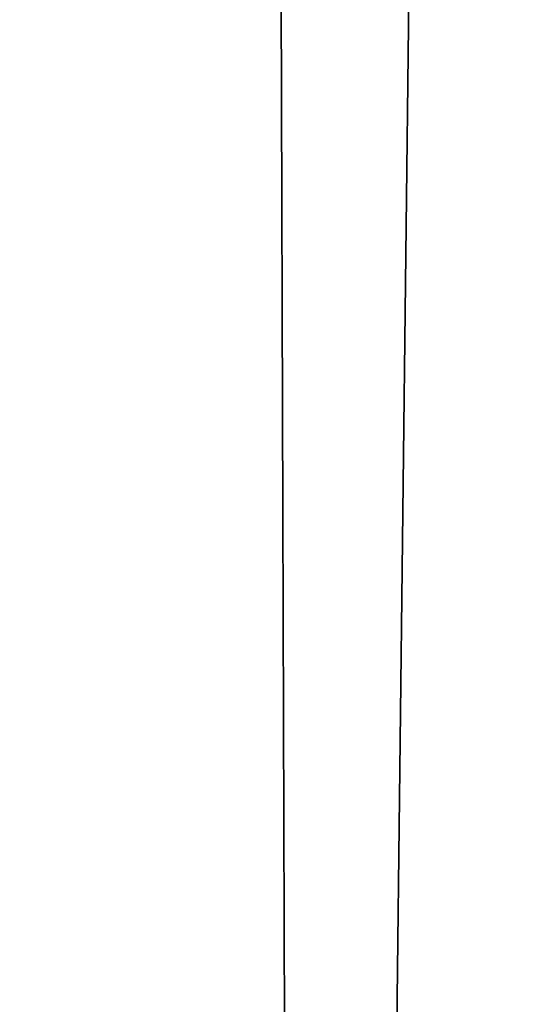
# Model space of a CAD drawing. Header units: millimetres. Extents: x -455 to 455, y -678 to 20.
# Tile 346 of 656: x -2.199 to -2.044, y -48.779 to -48.471. Entities that reach past the tile are written whole.
import ezdxf

# ---------------------------------------------------------------- set-up
doc = ezdxf.new("R2010")
doc.units = ezdxf.units.MM
doc.header["$LTSCALE"] = 65.185185
for name, color, linetype in [('237', 7, 'CONTINUOUS'), ('362', 7, 'CONTINUOUS'), ('375', 7, 'CONTINUOUS'), ('566', 7, 'CONTINUOUS'), ('568', 7, 'CONTINUOUS')]:
    doc.layers.add(name, color=color, linetype=linetype)

msp = doc.modelspace()

# ---------------------------------------------------------------- linework, layer by layer
at = {"layer": '237', "linetype": 'Continuous'}
for points in [[(-2.02482, -74.85131, -2.96229), (-2.2, -25, -1.35), (-2.63505, -74.85131, -1.35), (-2.02482, -74.85131, -2.96229)], [(-1.87094, -25.60872, -2.45872), (-2.2, -25, -1.35), (-2.02482, -74.85131, -2.96229), (-1.87094, -25.60872, -2.45872)]]:
    msp.add_3dface(points, dxfattribs=at)
at = {"layer": '362', "linetype": 'Continuous'}
for points in [[(-2, -74.7, 19.85), (-2, 0, 19.85), (-4.05718, -6.35378, 19.03358), (-2, -74.7, 19.85)], [(-2, -74.7, 19.85), (-4.05718, -6.35378, 19.03358), (-4.12132, -74.7, 18.97132), (-2, -74.7, 19.85)]]:
    msp.add_3dface(points, dxfattribs=at)
at = {"layer": '375', "linetype": 'Continuous'}
for points in [[(-2, -41.71041, -6.15), (-2.34238, -71.5, -6.28562), (-2.35355, -41.71041, -6.29645), (-2, -41.71041, -6.15)], [(-2, -71.5, -6.15), (-2.34238, -71.5, -6.28562), (-2, -41.71041, -6.15), (-2, -71.5, -6.15)]]:
    msp.add_3dface(points, dxfattribs=at)
at = {"layer": '566', "linetype": 'Continuous'}
for points in [[(-2.09344, -12.78906, 15.05), (-1.9099, -11.79276, 15.84277), (-2.63505, -74.85131, 15.05), (-2.09344, -12.78906, 15.05)], [(-2.63505, -74.85131, 15.05), (-1.9099, -11.79276, 15.84277), (-2.02482, -74.85131, 16.66229), (-2.63505, -74.85131, 15.05)]]:
    msp.add_3dface(points, dxfattribs=at)
at = {"layer": '568', "linetype": 'Continuous'}
msp.add_3dface([(-2.63505, -74.85131, 15.05), (-2.32584, -39.4198, 14.79427), (-2.09344, -12.78906, 15.05), (-2.63505, -74.85131, 15.05)], dxfattribs=at)

doc.saveas('drawing.dxf')
